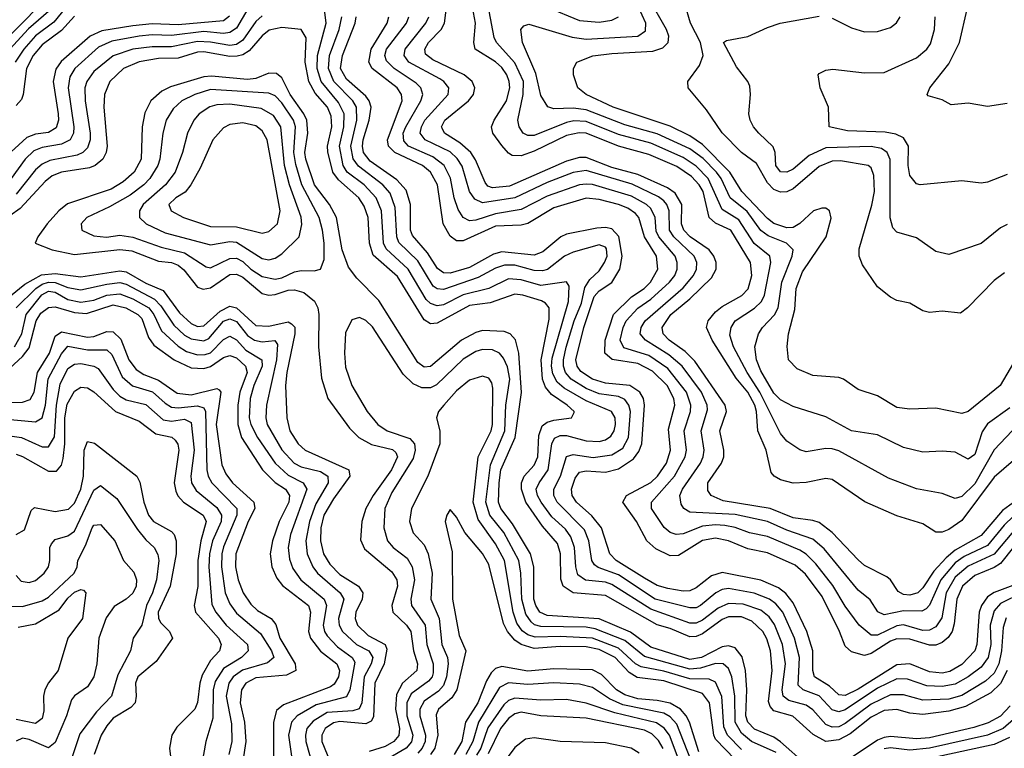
# Model space of a CAD drawing. Header units: inches. Extents: x 501365 to 657855, y 482276 to 547543.
# Tile 389 of 656: x 572941 to 575982, y 513529 to 515781. Entities that reach past the tile are written whole.
import ezdxf

# ---------------------------------------------------------------- set-up
doc = ezdxf.new("R2010")
doc.units = ezdxf.units.IN
doc.header["$MEASUREMENT"] = 0
doc.layers.add('A5571', color=7, linetype='Continuous')

msp = doc.modelspace()

# ---------------------------------------------------------------- linework, layer by layer
at = {"layer": 'A5571', "color": 5}
for points, elevation in [([(576024.7, 514530), (575950, 514451.9), (575890, 514346.7), (575850, 514306.9), (575830, 514300.8), (575790, 514316.1), (575710, 514331), (575624.4, 514364.4), (575470, 514448.5), (575450, 514455), (575430, 514455.8), (575370, 514445.2), (575350, 514451.3), (575310, 514478.4), (575290, 514502), (575226.9, 514630), (575187.9, 514690), (575145.6, 514770), (575134.3, 514805.7), (575137.9, 514830), (575150.5, 514850), (575210, 514889), (575232.1, 514910), (575241.3, 514930), (575260.4, 515030), (575257.7, 515050), (575209.2, 515089.2), (575162, 515162), (575110, 515194.4), (575067, 515290), (575030, 515328), (574990, 515355), (574890, 515398.9), (574790, 515425.5), (574690, 515466.2), (574652.2, 515467.8), (574630, 515463), (574530, 515423.2), (574510, 515422.7), (574495.7, 515430), (574483.7, 515450), (574479.7, 515470), (574496.2, 515550), (574496.3, 515590), (574470, 515647), (574413.6, 515710), (574405.7, 515725.7), (574375, 515890)], 2160), ([(575998.2, 514581.8), (575930, 514531.9), (575913, 514507), (575890, 514436.8), (575870, 514423), (575830, 514444.4), (575790, 514447.9), (575730, 514444.4), (575670, 514458.3), (575590, 514497.5), (575510, 514510.4), (575430, 514553.5), (575330, 514585.4), (575290, 514606.3), (575270, 514627), (575230, 514695.7), (575216.3, 514730), (575211.6, 514770), (575222.2, 514810), (575234.9, 514830), (575271.4, 514868.6), (575283.5, 514890), (575294.4, 514970), (575326.7, 515050), (575329.5, 515070), (575308.7, 515090), (575252.6, 515112.6), (575230, 515129.6), (575187.7, 515187.7), (575134.9, 515230), (575107, 515290), (575092.6, 515310), (575051.8, 515351.8), (575010, 515382), (574910, 515427.9), (574810, 515455.6), (574690, 515502.7), (574650, 515507), (574590, 515505), (574571.8, 515511.8), (574550, 515546.4), (574534.4, 515614.4), (574493.8, 515710), (574488.1, 515750), (574497.8, 515762.2), (574513.5, 515766.5), (574646.9, 515726.9), (574690, 515720.9), (574850, 515729.8), (574873.5, 515746.5), (574874.5, 515770), (574829.1, 515870)], 2140), ([(576010, 514720.7), (575968.9, 514650), (575870, 514570.5), (575850, 514564.1), (575770, 514580.6), (575690, 514576.8), (575650, 514582.4), (575590, 514618.3), (575530, 514638), (575485.1, 514670), (575470, 514675.2), (575390, 514680.8), (575341.5, 514701.5), (575315.5, 514730), (575311.1, 514771.1), (575314.7, 514810), (575335, 514885), (575338.6, 514950), (575358, 515002), (575431.3, 515110), (575447, 515167), (575441.3, 515190), (575430, 515198.1), (575418.2, 515198.2), (575391.9, 515190), (575350, 515150.6), (575330, 515139.1), (575310, 515137.4), (575270, 515151.2), (575250, 515166.2), (575171, 515250), (575133.9, 515310), (575050, 515394.7), (575010, 515422.1), (574950, 515452.1), (574773.2, 515510), (574690.6, 515550), (574664.2, 515570), (574651.5, 515610), (574650.7, 515630), (574661.5, 515650), (574711.3, 515668.7), (574770, 515676.6), (574896, 515684), (574926.5, 515693.5), (574943.5, 515710), (574945.1, 515730), (574938.1, 515750), (574881.5, 515850)], 2120), ([(573006.8, 515830), (572870, 515691.7)], 2220), ([(573030, 515806), (572967.7, 515752.3), (572910.9, 515690)], 2240), ([(573645.8, 515814.2), (573610, 515755), (573590, 515741.3), (573570, 515738.3), (573510, 515744.4), (573410, 515731.7), (573350, 515734), (573309.7, 515729.7), (573225.3, 515714.7), (573184.3, 515695.7), (573111.4, 515630), (573096, 515604), (573091, 515570), (573108.4, 515450), (573106.6, 515430), (573096.5, 515410), (573070, 515396.6), (573010, 515386.2), (572984.5, 515375.5), (572957.9, 515350), (572914.5, 515290)], 2340), ([(573082.6, 515817.4), (573046.4, 515773.6), (572990, 515730.6), (572953.4, 515690), (572927.3, 515650)], 2260), ([(576010, 514289.1), (575976.1, 514263.9), (575910, 514186.7), (575830, 514141), (575802.3, 514117.7), (575763.9, 514076.1), (575730, 514024.7), (575714.4, 514010), (575690, 514002.9), (575670, 514004), (575653.7, 514013.7), (575630, 514049.9), (575619.1, 514059.1), (575550, 514094.3), (575530, 514111.3), (575450, 514195.9), (575410, 514226.8), (575390, 514233.6), (575330, 514241.6), (575258, 514270), (575113.5, 514293.5), (575075.9, 514310), (575065.6, 514325.6), (575066.2, 514350), (575108.1, 514410), (575115.4, 514430), (575115.3, 514450), (575102.6, 514510), (575123.5, 514570), (575119.1, 514590), (575025.9, 514725.9), (574995.9, 514755.9), (574946.9, 514790), (574928.2, 514810), (574924.9, 514830), (574951.5, 514870), (575010, 514917.9), (575077, 514983), (575091.4, 515010), (575091.6, 515030), (575085, 515050), (575070.3, 515070), (575011.4, 515110), (574991.7, 515130), (574984.7, 515150), (574985.4, 515210), (574964.9, 515244.9), (574941.2, 515261.2), (574850, 515302.6), (574770, 515323.8), (574690, 515354.5), (574670, 515354.7), (574630, 515343.6), (574453.4, 515266.6), (574401.2, 515261.2), (574386.7, 515266.7), (574378, 515278), (574348.2, 515348.2), (574333.8, 515370), (574300.3, 515400.3), (574253.2, 515430), (574245.1, 515445.1), (574243.3, 515450), (574253.3, 515470), (574326.4, 515530), (574342.2, 515550), (574346.5, 515570), (574338.2, 515590), (574313.4, 515610), (574216.5, 515656.5), (574194.6, 515674.6), (574191.6, 515690), (574203.8, 515710), (574242.1, 515750), (574253, 515770), (574257.6, 515810)], 2220), ([(576010, 514418.1), (575950, 514367.4), (575850, 514232.9), (575810, 514205.7), (575790, 514197.5), (575770, 514196.8), (575730, 514222.5), (575650, 514247.8), (575551, 514291), (575450, 514359.9), (575430, 514363.4), (575370, 514350.7), (575330, 514348.6), (575290, 514359.3), (575270.6, 514370), (575261.9, 514381.9), (575246, 514450), (575220.6, 514510), (575216.4, 514570), (575210.7, 514590), (575190, 514630), (575153.5, 514673.5), (575079.8, 514790), (575061.9, 514830), (575066.5, 514850), (575090, 514878.5), (575110, 514894.7), (575171.3, 514928.7), (575190.9, 514949.1), (575201.8, 514990), (575197.4, 515030), (575136.8, 515130), (575090, 515151.8), (575070, 515169.9), (575051.1, 515250), (575039.6, 515270), (575015.8, 515295.8), (574970, 515327.2), (574884.2, 515364.2), (574790, 515389.8), (574690, 515430), (574668.8, 515431.2), (574630, 515422.9), (574530, 515374.8), (574490, 515360.2), (574461.5, 515361.5), (574450, 515367.9), (574430, 515392.2), (574402.1, 515430), (574397.8, 515450), (574405.7, 515470), (574444.2, 515530), (574454.4, 515570), (574452.4, 515590), (574445.4, 515610), (574430, 515632.9), (574410, 515650.7), (574347.5, 515690), (574343, 515710), (574348.4, 515770), (574339.2, 515819.2)], 2180), ([(574570, 515819.7), (574670, 515778.7), (574730, 515773), (574770, 515779.7), (574790.4, 515790)], 2160), ([(575981.6, 514998.4), (575950, 514974.8), (575867.6, 514890), (575846, 514874), (575790, 514880.3), (575750, 514875.8), (575730, 514880.8), (575690, 514905.1), (575650, 514913.5), (575630, 514923.5), (575590, 514955.4), (575543.3, 515023.3), (575532.8, 515050), (575533, 515073), (575572.7, 515207.3), (575581, 515250), (575579.1, 515299.1), (575570, 515322.7), (575561.5, 515330), (575475.8, 515344.2), (575450, 515344), (575410, 515327.1), (575330, 515258.1), (575310, 515248.5), (575290, 515247.4), (575270, 515255.8), (575250, 515276.3), (575216.3, 515336.3), (575169.9, 515370), (575110, 515431), (575061.9, 515501.9), (575004.8, 515570), (575004.1, 515590), (575040.6, 515639.4), (575051.4, 515670), (575042.9, 515710), (575012.8, 515770), (574995.1, 515830)], 2080), ([(575990, 515522), (575930, 515512.2), (575870, 515522.6), (575817.4, 515517.4), (575790, 515533.3), (575745.9, 515545.9), (575743.6, 515550), (575751.3, 515570), (575810, 515644.7), (575843.6, 515710), (575866.4, 515813.6)], 2020), ([(573588.5, 515791.5), (573570, 515777.5), (573430, 515764.4), (573350, 515767.6), (573290, 515762.1), (573194.1, 515745.9), (573158.2, 515730), (573068.6, 515651.4), (573052.3, 515627.7), (573043.8, 515590), (573060, 515490), (573061.1, 515470), (573053.7, 515446.3), (573030, 515432.5), (572990, 515426.6), (572963.4, 515416.6), (572890, 515349.9)], 2320), ([(573690, 515792.7), (573670, 515775.4), (573630, 515717.3), (573610, 515704.4), (573590, 515700.9), (573530, 515711.7), (573490, 515713.3), (573410, 515696.8), (573350, 515696.9), (573290, 515689.5), (573230, 515669.4), (573170, 515620.3), (573148.5, 515590), (573142.2, 515570), (573143.6, 515530), (573158.6, 515430), (573158.3, 515410), (573150, 515384.3), (573136.4, 515370), (573118.3, 515361.7), (573034, 515346), (573010, 515334.7), (572990, 515316.6), (572930, 515241.1)], 2360), ([(573110, 515791.8), (573070, 515747.2), (573010, 515703.3), (572982.4, 515670), (572962.3, 515630), (572951.9, 515550), (572946, 515534), (572930, 515515.4)], 2280), ([(575987.3, 513932.7), (575977.6, 513902.4), (575972.5, 513830), (575964.3, 513790), (575950, 513761.8), (575923.6, 513736.4), (575850, 513692.1), (575810, 513681.3), (575730, 513677.5), (575670, 513694.7), (575630, 513694.2), (575570, 513665.4), (575490, 513605.9), (575470, 513596), (575450, 513594.6), (575430, 513602.3), (575390, 513647.7), (575370, 513662.3), (575316.6, 513676.6), (575298.7, 513690), (575295.8, 513710), (575305.9, 513790), (575296.3, 513850), (575272.1, 513912.1), (575255.1, 513935.1), (575230, 513956.1), (575175.1, 513975.1), (575130, 513977.1), (575097.7, 513962.3), (575050, 513925), (575030, 513915.7), (575010, 513915.8), (574890, 513959.1), (574770, 514035.1), (574750, 514042.1), (574688.3, 514048.3), (574665, 514065), (574658.4, 514090), (574654.4, 514150), (574643.1, 514183.1), (574626, 514206), (574584.7, 514244.7), (574550.9, 514290), (574539.5, 514310), (574536.3, 514330), (574544.6, 514350), (574572.9, 514390), (574584.7, 514470), (574592.8, 514487.2), (574610, 514495.5), (574630, 514495.4), (574690, 514478.9), (574730, 514477.2), (574750, 514482.8), (574766.3, 514493.7), (574777, 514510), (574781.3, 514530), (574779.8, 514550), (574768.9, 514570), (574690, 514603.1), (574622.5, 514642.5), (574601, 514661), (574586.9, 514686.9), (574583, 514710), (574585, 514735), (574636, 514910), (574637.4, 514957.4), (574630, 514971.1), (574550, 514959.1), (574490, 514976.8), (574450, 514979.8), (574390, 514949.7), (574310, 514930.2), (574250, 514899.3), (574230, 514897), (574210, 514903.9), (574196.6, 514916.6), (574140.5, 515010), (574072.5, 515072.5), (574064.7, 515090), (574058.7, 515190), (574041.4, 515230), (574004.2, 515270), (573951.9, 515310), (573939.6, 515330), (573928.1, 515390), (573941.7, 515450), (573942.5, 515490), (573925.1, 515525.1), (573871.5, 515590), (573859.3, 515630), (573860.1, 515670), (573887.4, 515770), (573883.6, 515803.6)], 2360), ([(576037, 514010), (575970, 513976.9), (575950, 513953.9), (575937.6, 513910), (575939.4, 513850), (575932.1, 513810), (575910, 513779.5), (575870.4, 513750), (575830, 513727.1), (575790, 513720.1), (575742.1, 513722.1), (575682.4, 513742.4), (575650, 513743.4), (575590, 513714.7), (575490, 513647.9), (575470, 513642), (575450, 513647.8), (575410, 513690.9), (575359.9, 513710), (575344.6, 513724.6), (575349, 513810), (575334.1, 513870), (575297.9, 513950), (575275.9, 513975.9), (575256.4, 513990), (575208.9, 514008.9), (575130, 514022.7), (575110, 514019.7), (575090.6, 514009.4), (575043.8, 513970), (575030, 513963.6), (575010, 513963.4), (574903.7, 513990), (574790, 514064.9), (574727.7, 514087.7), (574716.5, 514096.5), (574708, 514110), (574698.9, 514170), (574684.6, 514204.6), (574601.1, 514290), (574590.8, 514310), (574590.5, 514330), (574611.1, 514370), (574630, 514430.5), (574650, 514437.6), (574711.8, 514428.2), (574770, 514435.9), (574803.1, 514456.9), (574821, 514490), (574826.9, 514570), (574822.1, 514590), (574810, 514607.1), (574790, 514616.2), (574730, 514624.4), (574690, 514641.5), (574644.1, 514670), (574626.8, 514690), (574620.1, 514710), (574620, 514730), (574628.7, 514768.7), (574653.5, 514850), (574675.6, 514904.4), (574686.6, 514953.4), (574702, 514978), (574730, 515004.9), (574746.7, 515030), (574754.8, 515050), (574752.7, 515072.7), (574750, 515077.8), (574730, 515085.1), (574650, 515062.1), (574623.1, 515050), (574570.9, 515009.1), (574555.2, 515004.8), (574530, 515006.2), (574470, 515022.2), (574438.1, 515021.9), (574410, 515012.6), (574356.4, 514983.6), (574250, 514946.8), (574230, 514948.6), (574217.5, 514957.5), (574170, 515035.6), (574112, 515092), (574105.3, 515110), (574100.7, 515200.7), (574084.6, 515244.6), (574062.6, 515270), (573987.7, 515327.7), (573970.9, 515350.9), (573963.6, 515390), (573982.1, 515470), (573981, 515510), (573969.7, 515530), (573911.2, 515590), (573894.6, 515630), (573898, 515670), (573927.8, 515750), (573935.7, 515790)], 2340), ([(576007.6, 514032.4), (575949.8, 514010.2), (575930, 513996.9), (575910.8, 513970), (575904.2, 513950), (575896.9, 513850), (575890.3, 513830), (575850, 513788.1), (575813.4, 513766.6), (575790, 513760.9), (575750, 513765), (575690, 513790.2), (575650, 513787.6), (575530, 513712.2), (575490, 513692), (575470, 513694.3), (575441.2, 513721.2), (575394.9, 513750), (575390, 513770), (575390, 513830), (575371.6, 513890), (575330, 513978.5), (575307.3, 514007.3), (575284.6, 514024.6), (575230, 514048.8), (575110, 514072.5), (575077.3, 514062.6), (575030, 514024.7), (575010, 514016.2), (574990, 514015.1), (574942.7, 514022.7), (574910, 514032.5), (574870, 514054.8), (574782.4, 514110), (574763.3, 514130), (574737.1, 514210), (574707.8, 514247.8), (574660.3, 514290), (574646.7, 514310), (574645.1, 514330), (574656.5, 514363.5), (574670, 514382.2), (574690, 514386.4), (574750, 514382.3), (574790, 514392.4), (574836.2, 514423.8), (574853.2, 514446.8), (574862.4, 514470), (574870, 514590), (574867.4, 514610), (574856.1, 514630), (574825, 514650), (574750, 514657.6), (574710, 514670.2), (574673.6, 514693.6), (574662.1, 514710), (574658.8, 514730), (574682.6, 514830), (574714.9, 514925.1), (574730, 514943.1), (574770, 514968.6), (574794.6, 515010), (574801.2, 515050), (574791, 515111), (574770, 515134.3), (574750, 515138.4), (574723.4, 515136.6), (574630, 515117.5), (574612.1, 515110), (574556.3, 515063.7), (574530, 515053), (574430, 515063.8), (574404.2, 515055.8), (574330, 515015.1), (574270, 514997.7), (574250, 514998.1), (574231.4, 515011.4), (574200.1, 515060.1), (574153.5, 515113.5), (574148.2, 515130), (574147.5, 515210), (574133.9, 515253.9), (574105.4, 515285.4), (574023.1, 515343.1), (574002.6, 515370), (573999.1, 515390), (574001.6, 515410), (574020.6, 515470), (574026, 515510), (574020.2, 515530), (574010, 515544.1), (573950, 515596.6), (573932, 515630), (573937.5, 515670), (573977.1, 515770), (573979.7, 515790)], 2320), ([(576010, 514150.7), (575970, 514100.7), (575950, 514087.7), (575890, 514063.7), (575852.5, 514030), (575834.9, 513990), (575826.6, 513913.4), (575820, 513890), (575808.6, 513871.4), (575790, 513856.3), (575770, 513848.4), (575750, 513848.2), (575690, 513866.4), (575650, 513867.6), (575630, 513860), (575570, 513821.8), (575550, 513815.7), (575510, 513827.2), (575490, 513845), (575472.7, 513890), (575418.6, 513998.6), (575367.4, 514067.4), (575335.6, 514095.6), (575250, 514133.4), (575190, 514145.8), (575130, 514170.7), (575090, 514178.8), (575050, 514171.6), (574975.3, 514124.7), (574950, 514124), (574905.6, 514145.6), (574877.8, 514170), (574845.8, 514230), (574803.4, 514290), (574815.3, 514310), (574890, 514350.3), (574910.2, 514370), (574938.6, 514410), (574950.9, 514450), (574944.9, 514515.1), (574963.6, 514590), (574961.1, 514610), (574940.5, 514650), (574894.6, 514694.6), (574850, 514718), (574770.5, 514730.5), (574748.2, 514750), (574748.9, 514790), (574775.1, 514870), (574830, 514924.6), (574869.6, 514950.4), (574889.4, 514970), (574911.1, 515010), (574907.8, 515050), (574870.6, 515110), (574852.6, 515170), (574842.2, 515182.2), (574818.7, 515198.7), (574790, 515210), (574730, 515225.2), (574690, 515228.8), (574590, 515199), (574510, 515151), (574490, 515145.9), (574410, 515142.3), (574310, 515097.4), (574290, 515097.5), (574270, 515111.6), (574249.1, 515150), (574231.3, 515270), (574210, 515309.5), (574184.7, 515330), (574099.6, 515370), (574080.1, 515390), (574077, 515410), (574121.7, 515530), (574119.8, 515550), (574107, 515570), (574029.9, 515630), (574018.8, 515650), (574026.4, 515690), (574075.8, 515770), (574081.3, 515790)], 2280), ([(576010, 514200.3), (575950, 514128.9), (575870, 514092.2), (575830, 514057.6), (575802, 514010), (575788.1, 513931.9), (575770, 513904.1), (575750, 513893.8), (575730, 513893.3), (575670, 513911), (575650, 513907.9), (575590, 513878.8), (575570, 513878.5), (575533.7, 513910), (575490, 513968.4), (575452.3, 514032.3), (575399.5, 514099.5), (575370, 514129.3), (575350, 514141.9), (575250, 514183.4), (575194.8, 514194.8), (575150, 514211.9), (575118.2, 514218.2), (575090, 514220.2), (575050, 514215.8), (574990, 514192.4), (574968.3, 514190), (574950, 514196), (574931.4, 514211.4), (574892.1, 514270), (574891.8, 514290), (574963, 514370), (574996.1, 514430), (575000.1, 514450), (574992.8, 514510), (575012.8, 514570), (575013.7, 514590), (574999.6, 514630), (574942.5, 514702.4), (574883.5, 514743.5), (574806.8, 514766.8), (574795.5, 514790), (574804.1, 514830), (574813.8, 514850), (574850, 514888.9), (574890, 514917), (574948, 514970), (574963.8, 514990), (574971.1, 515010), (574971.5, 515030), (574965.2, 515050), (574914.6, 515110), (574906.8, 515126.8), (574903, 515170), (574890, 515197.5), (574876.4, 515210), (574830, 515235.9), (574710, 515271), (574690, 515272.9), (574669.5, 515270.5), (574570, 515235.4), (574490, 515194.3), (574410, 515180.4), (574350, 515161.1), (574330, 515159.1), (574310, 515169.4), (574294.6, 515194.6), (574282.3, 515230), (574271.2, 515291.2), (574252, 515330), (574216.9, 515356.9), (574141.7, 515390), (574126.7, 515406.7), (574125.6, 515430), (574133.7, 515450), (574179.3, 515530), (574185.5, 515550), (574180.1, 515570), (574165.1, 515585.1), (574097.2, 515630), (574073.4, 515653.4), (574068.1, 515670), (574074, 515690), (574135.5, 515770), (574142.6, 515790)], 2260), ([(576010, 514246.3), (575981.4, 514218.6), (575930, 514155.7), (575857.8, 514122.2), (575830, 514102.5), (575785.4, 514050), (575750, 513971.9), (575739.7, 513960.3), (575727.3, 513952.7), (575670, 513953.5), (575610, 513941.5), (575590.7, 513950.7), (575567.6, 513987.6), (575530, 514018.3), (575425.4, 514145.4), (575390, 514175.7), (575310, 514203.5), (575250, 514230.4), (575150, 514251.4), (575010, 514259.1), (574991.9, 514270), (574983.2, 514283.2), (574979.7, 514310), (574987.3, 514330), (575042.9, 514410), (575051.8, 514430), (575054.6, 514450), (575045.1, 514510), (575064.9, 514575.1), (575063.9, 514590), (575046.2, 514630), (574986.7, 514710), (574945.6, 514745.6), (574873, 514790), (574856.5, 514810), (574860.1, 514830), (574872.5, 514850), (574990, 514952.4), (575021.7, 514990), (575030.8, 515010), (575031.7, 515030), (575023.5, 515050), (574960.8, 515110), (574947.3, 515130), (574946.1, 515190), (574939.6, 515210), (574930, 515221.3), (574913.6, 515233.6), (574832.4, 515272.4), (574690, 515314.6), (574650, 515308.4), (574570, 515277.2), (574470, 515230.4), (574370, 515215.1), (574346, 515226), (574330, 515249.9), (574307.7, 515327.8), (574292.2, 515352.2), (574270, 515372.6), (574193, 515410), (574177.9, 515430), (574181.3, 515450), (574192.3, 515470), (574263.7, 515550), (574265.9, 515570), (574250.9, 515590), (574238.3, 515598.3), (574142.2, 515650), (574128.3, 515670), (574131.8, 515690), (574195.2, 515770), (574203.9, 515790)], 2240), ([(575990, 515147.6), (575970, 515137.5), (575910, 515089.1), (575810, 515055.6), (575770, 515064.2), (575710, 515106.6), (575650, 515124.6), (575637.6, 515137.6), (575628.7, 515168.7), (575628.9, 515348.9), (575619.9, 515370), (575602.4, 515382.4), (575570, 515389.2), (575430, 515384.5), (575378.9, 515361.1), (575330, 515319.1), (575310, 515309.3), (575290, 515310.9), (575276.1, 515330), (575273.9, 515370), (575268.2, 515388.2), (575223.7, 515430), (575206.6, 515450), (575196.8, 515470), (575192.4, 515490), (575197.7, 515550), (575195.3, 515575.3), (575189.8, 515590), (575154.7, 515634.7), (575114, 515710), (575123.6, 515716.4), (575190, 515728.4), (575250, 515757.1), (575289.5, 515770), (575410, 515792)], 2060), ([(575990, 515302), (575930, 515278.2), (575910, 515275.1), (575850, 515282.7), (575721.2, 515270), (575710, 515273.1), (575690, 515298.9), (575684.2, 515330), (575685.6, 515390), (575670, 515415.4), (575647, 515427), (575613.3, 515433.3), (575496.9, 515436.9), (575440.5, 515450), (575438.3, 515510), (575412.6, 515570), (575406.6, 515610), (575410, 515614.4), (575430, 515624.9), (575451.6, 515628.4), (575550, 515616.4), (575610, 515617.8), (575710, 515663.4), (575742.5, 515690), (575753.8, 515706.2), (575766.4, 515750), (575767.5, 515790)], 2040), ([(575450, 515786), (575510, 515755.3), (575550, 515743.5), (575590, 515744.8), (575630, 515756.9), (575648.6, 515771.4), (575660.2, 515790)], 2060), ([(575990.5, 513769.5), (575970, 513729.4), (575939.9, 513700.1), (575861.8, 513658.2), (575810, 513644), (575730, 513633.2), (575690, 513637.4), (575650, 513649.4), (575610, 513645.9), (575570, 513625.2), (575505.7, 513574.3), (575470, 513555.8), (575430.6, 513550.6), (575391.5, 513571.5), (575328.9, 513628.9), (575270, 513645.4), (575258, 513658), (575253.5, 513673.5), (575265, 513770), (575259.1, 513830), (575247.8, 513867.8), (575235.7, 513890), (575202.2, 513922.2), (575170, 513935.6), (575130, 513935.9), (575110, 513927.6), (575050, 513883.4), (575030, 513874.8), (575010, 513873.8), (574950, 513899.1), (574910, 513910.4), (574750, 514001.1), (574650, 514009.8), (574619.4, 514030), (574612.3, 514052.3), (574611.5, 514130), (574601.9, 514161.9), (574555.4, 514215.4), (574503.5, 514290), (574490.4, 514330), (574490.7, 514350), (574498.3, 514370), (574530, 514403.8), (574541.4, 514430), (574544.4, 514495.6), (574554.8, 514525.2), (574570, 514536.9), (574590, 514543.3), (574645.1, 514550), (574653.3, 514566.7), (574653.1, 514570), (574631.4, 514590), (574582.8, 514622.8), (574565, 514645), (574555.2, 514670), (574551, 514730), (574575.8, 514855.8), (574575.6, 514890), (574564.8, 514904.8), (574552.4, 514912.4), (574494.8, 514930), (574470, 514932.6), (574393.9, 514906.1), (574330, 514897.2), (574230, 514842.5), (574210, 514840.7), (574190, 514853.5), (574107.6, 514987.6), (574033, 515053), (574021.1, 515090), (574017.4, 515170), (574004.8, 515204.8), (573987.9, 515230), (573925.5, 515285.5), (573908.3, 515310), (573892.3, 515372.3), (573891.8, 515390), (573904.8, 515450), (573902.8, 515482.8), (573891.1, 515510), (573853.5, 515553.5), (573833.7, 515590), (573822.5, 515650), (573825.2, 515725.2), (573810.2, 515750.2), (573750, 515756.7), (573711.7, 515748.3), (573690, 515731.2), (573650, 515684.3), (573630, 515672.2), (573612.2, 515667.8), (573590, 515666.9), (573510, 515681.8), (573490, 515680), (573430, 515662), (573370, 515660.4), (573309.5, 515650.5), (573261.8, 515630), (573219.7, 515590), (573202.4, 515550), (573200.6, 515510), (573211.1, 515390), (573207.7, 515370), (573197.9, 515350), (573173.6, 515330), (573156.6, 515323.4), (573070, 515310), (573041.6, 515298.4), (573019.2, 515280.8), (572942.8, 515197.2), (572910, 515174.5)], 2380), ([(575370, 513479.5), (575290, 513549.3), (575270, 513563.1), (575210, 513588.8), (575190, 513609.9), (575183.7, 513630), (575186.7, 513710), (575181.8, 513770), (575171.6, 513811.6), (575150, 513839.9), (575130, 513845.9), (575110, 513842.8), (575046.7, 513810), (575010, 513803.1), (574890, 513841.3), (574827.6, 513887.6), (574730, 513929.6), (574570, 513939.9), (574547.2, 513950), (574534.6, 513970), (574528.8, 513990), (574528.3, 514090), (574518.6, 514130), (574462.6, 514222.6), (574426.4, 514270), (574419.7, 514290), (574421.1, 514350), (574427.1, 514390), (574470.9, 514490), (574490.9, 514629.1), (574482.3, 514750), (574471.8, 514791.8), (574455.2, 514810), (574437.2, 514817.2), (574370, 514820.2), (574350, 514814.6), (574305.3, 514790), (574210, 514708.8), (574190, 514707.1), (574170, 514721.3), (574050, 514912.8), (573982.2, 514982.2), (573956.5, 515016.5), (573936.3, 515070), (573919, 515170), (573898.1, 515210), (573851, 515270), (573824.4, 515350), (573821, 515370), (573830.5, 515430), (573827.9, 515470), (573818.7, 515490), (573776.5, 515550), (573750, 515600.9), (573734.1, 515614.1), (573710, 515615.4), (573670, 515599.1), (573644.6, 515595.5), (573533.6, 515606.4), (573510, 515604.3), (573406.3, 515573.6), (573379.7, 515560.3), (573346.2, 515530), (573327.4, 515492.6), (573318.8, 515450), (573316.5, 515350), (573294.3, 515310), (573260.2, 515279.8), (573222.9, 515257.1), (573088.7, 515211.3), (573061.5, 515190), (573025.4, 515150), (572997.3, 515110), (572988.9, 515090), (573041.2, 515070), (573110, 515055), (573250, 515071), (573286.9, 515066.9), (573370, 515034.5), (573410, 515030.4), (573430, 515022.4), (573447.3, 515007.3), (573490, 514954.2), (573507.9, 514947.9), (573530, 514952.1), (573590, 514993.5), (573610, 514994.8), (573630, 514985), (573690, 514934.8), (573710, 514929.8), (573730, 514932), (573770, 514944.9), (573790, 514946.4), (573817.9, 514937.9), (573851.2, 514911.2), (573861.4, 514890), (573864.5, 514870), (573863.5, 514770), (573872.7, 514672.7), (573892.4, 514610), (573958.9, 514518.9), (573988.2, 514490), (574027.7, 514467.7), (574092.4, 514452.4), (574102.8, 514442.8), (574107.7, 514430), (574089.6, 514390), (574032.3, 514310), (574009.8, 514270), (573997.7, 514230), (573993.8, 514173.8), (574005.7, 514145.7), (574090, 514074.1), (574105.8, 514050), (574108, 514030), (574089.8, 513970), (574092.8, 513950), (574135.2, 513910), (574148.9, 513890), (574157, 513830), (574169, 513790), (574167, 513770), (574123, 513730), (574104.6, 513695.4), (574101.3, 513650), (574113.8, 513590), (574111.5, 513568.5), (574096.4, 513550), (574070, 513534.3), (574020.4, 513519.6)], 2420), ([(572912.5, 514927.5), (572956.9, 514963.1), (573007.9, 514992.1), (573050, 514996.9), (573130, 514985.9), (573250, 515004.3), (573270, 515001.9), (573330, 514966.4), (573383.9, 514943.9), (573434.8, 514874.8), (573470, 514842.1), (573490, 514833), (573510, 514834.3), (573560.4, 514879.6), (573590, 514895.6), (573610, 514890.5), (573670, 514836), (573710, 514833.7), (573770, 514846.6), (573780.7, 514840.7), (573790.2, 514830.2), (573790.6, 514810), (573765.6, 514690), (573762.1, 514650), (573766.2, 514550), (573775.4, 514510), (573800.7, 514470), (573822.6, 514450), (573956.9, 514390), (573960.7, 514370), (573910, 514300.6), (573880.2, 514250), (573871.1, 514210), (573870, 514170), (573879.4, 514130), (573898.7, 514098.7), (573930, 514066.2), (573986.7, 514030), (574000.2, 514010), (573998.1, 513990), (573978.7, 513950), (573976.4, 513930), (573983.8, 513910), (574017.3, 513877.3), (574069.2, 513850), (574075.1, 513835.1), (574066.5, 513790), (574037.3, 513730), (574033.7, 513626.3), (574026.8, 513613.2), (574010, 513604.8), (573930, 513612), (573910, 513608), (573883.8, 513590), (573874.3, 513570), (573874.4, 513550), (573907.4, 513470)], 2380), ([(572929.8, 514890.2), (572990.4, 514950), (573010, 514963.6), (573030, 514969.8), (573050, 514969.1), (573090, 514953.7), (573130, 514945.8), (573210, 514963.9), (573250, 514968.4), (573270, 514964), (573357.3, 514917.3), (573376.9, 514896.9), (573417.3, 514837.3), (573450, 514806.3), (573470, 514794.8), (573510, 514788.3), (573524.7, 514795.3), (573570, 514848.8), (573590, 514856.8), (573610, 514847.9), (573644.7, 514804.7), (573665.9, 514790), (573690, 514785.6), (573729.2, 514789.2), (573737.1, 514777.1), (573733.8, 514730), (573703.2, 514590), (573700.8, 514550), (573705.5, 514530), (573750, 514452), (573788.7, 514410), (573810, 514398.8), (573870, 514384.6), (573892.4, 514370), (573893.9, 514350), (573855.1, 514284.9), (573835.8, 514230), (573824.6, 514170), (573828.6, 514130), (573845.7, 514090), (573860.2, 514070), (573930.4, 514010), (573942, 513990), (573925.9, 513930), (573927.3, 513910), (573938, 513890), (573981.5, 513850), (574019, 513830), (574031.2, 513810), (574026.1, 513790), (574005.2, 513750), (573998, 513670), (573988.9, 513651.1), (573970, 513644.7), (573890, 513639.7), (573846.7, 513613.3), (573827.8, 513590), (573823.1, 513570), (573824.9, 513550), (573846.9, 513470)], 2360), ([(572924.4, 514770), (572947.6, 514810), (572960.5, 514870), (573009.8, 514930.2), (573030, 514941.9), (573050, 514938.7), (573090, 514915.6), (573130, 514907.9), (573170, 514914.2), (573210.5, 514929.5), (573250, 514933.2), (573290, 514918.1), (573340, 514890), (573355.2, 514870), (573378.8, 514818.8), (573430, 514771.4), (573455.6, 514755.6), (573490, 514744.7), (573514.2, 514745.8), (573530, 514751.6), (573570, 514792.8), (573590, 514803.2), (573610, 514791.5), (573639.7, 514759.7), (573688.9, 514730), (573689.8, 514710), (573664.2, 514650), (573652.7, 514610), (573650, 514550), (573654.5, 514530), (573675.6, 514490), (573729.9, 514409.9), (573770, 514373.6), (573816.2, 514350), (573828.1, 514330), (573777.5, 514190), (573770.3, 514150), (573774, 514114), (573784.8, 514084.8), (573808.6, 514050), (573880.9, 513990), (573888.2, 513970), (573878, 513910), (573881.9, 513890), (573890, 513876.3), (573922.6, 513842.6), (573967.4, 513810), (573975.6, 513795.6), (573960.7, 513710), (573950, 513688.3), (573856.2, 513663.8), (573797.9, 513630), (573780.2, 513610), (573770.8, 513570), (573782.8, 513490)], 2340), ([(572910, 514703.9), (572950, 514740.2), (572970, 514766.6), (572991.6, 514850), (573006.6, 514873.4), (573030, 514891.2), (573050, 514893.1), (573110, 514875.8), (573147.5, 514872.5), (573230, 514899.7), (573268.7, 514890), (573306.1, 514870), (573317.7, 514857.7), (573338.9, 514798.9), (573355.4, 514775.4), (573417.9, 514730), (573470, 514704.8), (573510, 514703.3), (573530, 514708.8), (573570, 514736.8), (573590, 514743.4), (573610, 514735.4), (573638.1, 514710), (573643.5, 514690), (573620.8, 514630), (573614.1, 514590), (573614.5, 514530), (573626.3, 514490), (573690.4, 514390), (573730, 514350.1), (573761.4, 514330), (573773.7, 514310), (573772.1, 514290), (573741.7, 514230), (573721.6, 514170), (573714.2, 514130), (573719.2, 514090), (573734.8, 514054.8), (573752.7, 514032.7), (573833.3, 513970), (573839.4, 513950), (573833.1, 513890), (573839.4, 513870), (573869.6, 513829.6), (573919.9, 513790), (573928.1, 513770), (573925.6, 513750), (573912.3, 513727.7), (573901.2, 513718.8), (573756.1, 513663.9), (573734, 513646.1), (573724.7, 513610), (573724.3, 513470)], 2320), ([(575276.7, 513516.7), (575201.3, 513550), (575170, 513576.4), (575150.4, 513610), (575149.8, 513690), (575140.2, 513750), (575130, 513776.1), (575113.5, 513790), (575090, 513791.7), (575043.4, 513776.6), (575010, 513773.6), (574870, 513813), (574810, 513862.6), (574718.5, 513898.5), (574690, 513903.1), (574550, 513905.4), (574531.1, 513911.1), (574519.9, 513919.9), (574504.1, 513944.1), (574491.6, 513990), (574488.7, 514070), (574482.2, 514110), (574436.3, 514196.3), (574392.9, 514250), (574380.5, 514290), (574394.5, 514405.5), (574439, 514510), (574442.3, 514590), (574454.1, 514670), (574447.7, 514707.7), (574435.1, 514735.1), (574422.2, 514750), (574400.7, 514760.7), (574370, 514761.1), (574350, 514755.7), (574310, 514731.7), (574227.7, 514652.3), (574210, 514642.7), (574182.9, 514642.9), (574155.5, 514655.5), (574125.3, 514685.3), (574030, 514832), (574010, 514851.3), (573990, 514860.7), (573966.6, 514853.4), (573947.1, 514812.9), (573943.6, 514750), (573946.9, 514706.9), (573966.9, 514650), (574013.8, 514570), (574046.8, 514530), (574075.5, 514510), (574146.1, 514486.1), (574160.3, 514470), (574162.2, 514450), (574155.7, 514424.3), (574090, 514319.6), (574068.3, 514270), (574065.3, 514210), (574076.6, 514170), (574094.6, 514150), (574137, 514117), (574152.5, 514090), (574160.5, 514050), (574149.2, 513990), (574150.4, 513970), (574193.1, 513910), (574197.8, 513850), (574217.3, 513790), (574217.9, 513762.1), (574214.7, 513750), (574203.7, 513736.3), (574150, 513697.2), (574136.8, 513670), (574136.5, 513630), (574155.1, 513570), (574151.1, 513548.9), (574133.9, 513530), (574067.3, 513490)], 2440), ([(572870, 514598), (572950, 514599), (572972.9, 514607.1), (572985.6, 514630), (572996.2, 514690), (573033.1, 514750), (573050, 514802.3), (573070, 514816.2), (573150, 514800.1), (573170, 514802.2), (573210, 514816.8), (573230, 514816), (573253.7, 514793.7), (573278.4, 514730), (573300.3, 514700.3), (573324.1, 514684.1), (573370, 514666.9), (573426.8, 514626.8), (573470, 514621), (573550, 514641), (573557, 514637), (573561.7, 514630), (573547.8, 514530), (573565, 514405), (573577.8, 514377.8), (573598.3, 514350), (573664.1, 514290), (573666.8, 514270), (573646.5, 514230), (573608.9, 514130), (573607.7, 514090), (573615.8, 514050), (573631, 514010), (573654.7, 513974.7), (573675.5, 513955.5), (573717, 513930), (573732, 513912), (573744.1, 513870), (573791.5, 513790), (573793.2, 513770), (573765.3, 513754.7), (573670, 513747), (573639.2, 513730), (573625.4, 513710), (573621.8, 513670), (573635, 513610), (573639.2, 513550), (573630.4, 513489.6)], 2280), ([(572890, 514547.2), (572990, 514537.7), (573009.9, 514550.1), (573021.1, 514590), (573028.7, 514671.3), (573070, 514747.8), (573090, 514772), (573150, 514760.7), (573210, 514760.7), (573225.9, 514745.9), (573257.4, 514677.4), (573289.3, 514649.3), (573351.1, 514631.1), (573390, 514595.7), (573410, 514583.7), (573430, 514581.5), (573490, 514587.7), (573510, 514581.3), (573514.8, 514570), (573518.7, 514390), (573523.3, 514370), (573534.7, 514350), (573611.9, 514270), (573611.8, 514250), (573570, 514151.6), (573564.8, 514130), (573564, 514090), (573575.7, 514010), (573590, 513975.5), (573610, 513947.3), (573684.4, 513884.4), (573718.4, 513830), (573725.6, 513810), (573706.3, 513793.7), (573629.2, 513770.8), (573600.6, 513750), (573586.4, 513730), (573578.6, 513690), (573594.7, 513605.3), (573595.9, 513550), (573586.8, 513510)], 2260), ([(572910, 514495.3), (572946.9, 514490), (573010, 514460.4), (573030, 514461), (573048.3, 514491.7), (573054.3, 514590), (573065.5, 514654.5), (573090, 514702.4), (573110, 514715.8), (573130, 514718.7), (573170, 514710.6), (573183.2, 514703.2), (573230, 514637.9), (573250, 514617.6), (573270, 514605.7), (573330, 514591.3), (573383.9, 514543.9), (573410, 514540.1), (573450, 514545.8), (573470, 514536.4), (573479.3, 514450), (573469.6, 514370), (573471.8, 514350), (573486.1, 514326.1), (573550, 514273.1), (573564.1, 514250), (573563.2, 514230), (573536.3, 514170), (573526.6, 514130), (573525, 514090), (573533.9, 513973.9), (573546.7, 513950), (573578.1, 513910), (573644.5, 513850), (573646.7, 513830), (573625.6, 513810), (573570, 513776.1), (573544.3, 513735.7), (573538.6, 513710), (573537.4, 513622.6), (573516.1, 513550), (573500.9, 513470)], 2240), ([(575170, 513525.4), (575127, 513570), (575115.8, 513595.8), (575109.4, 513689.4), (575090, 513733.6), (575070, 513742.9), (575010, 513744.1), (574930, 513767.6), (574860.5, 513780.5), (574842.8, 513790), (574790, 513838.9), (574710, 513869.5), (574610, 513874.9), (574532.7, 513872.7), (574510, 513880.1), (574492.3, 513892.3), (574476.1, 513916.1), (574464.8, 513950), (574438.1, 514110), (574410, 514161.3), (574356.5, 514236.5), (574341.6, 514290), (574356.4, 514430), (574396.8, 514510), (574401.4, 514530), (574402.4, 514642.4), (574398.9, 514658.9), (574390, 514672.8), (574370, 514679.2), (574330, 514667.2), (574290, 514634), (574250.6, 514590), (574233.9, 514570), (574228.2, 514550), (574238.5, 514510), (574238.2, 514470), (574201.6, 514370), (574150.5, 514270), (574144.3, 514230), (574155.5, 514195.5), (574190, 514158.1), (574202.4, 514130), (574214.8, 514070), (574210.1, 513990), (574235.8, 513930), (574244.2, 513850), (574262.3, 513810), (574264.6, 513790), (574259.4, 513750), (574250, 513723.4), (574234.5, 513705.5), (574190, 513674.6), (574177, 513650), (574177, 513630), (574193.9, 513570), (574192.7, 513550), (574184, 513530), (574170, 513513.7)], 2460), ([(572930, 514437.9), (572950, 514431.3), (573030, 514385.1), (573054.1, 514385.9), (573070, 514403.7), (573074.8, 514425.2), (573080.5, 514470), (573080.5, 514550), (573087.1, 514592.9), (573110, 514633), (573130, 514644.9), (573150, 514642.8), (573170, 514630.5), (573236.9, 514570), (573310, 514540.4), (573360.9, 514500.9), (573410.7, 514490.7), (573421.5, 514481.5), (573429, 514469), (573432.1, 514450), (573418.3, 514350), (573423.3, 514323.3), (573429.5, 514309.5), (573447.2, 514290), (573507.9, 514250), (573516.7, 514230), (573499.9, 514170), (573490.7, 514110), (573490.6, 514029.4), (573479.9, 513970), (573483.7, 513950), (573554.6, 513870), (573563.2, 513850), (573557.5, 513830), (573530, 513800.6), (573504.8, 513755.2), (573497.1, 513730), (573489.5, 513670.5), (573481.5, 513650), (573425.9, 513594.1), (573411, 513570), (573403.1, 513530), (573410.8, 513470)], 2220), ([(572929.9, 514190.1), (572955.3, 514204.7), (572976.4, 514263.6), (572986.3, 514273.7), (573050, 514260.6), (573091.6, 514268.4), (573110, 514286.4), (573129.7, 514330.3), (573138.1, 514370), (573140, 514450), (573150, 514477.5), (573172.2, 514472.2), (573303, 514370), (573312.1, 514352.1), (573324.5, 514290), (573338.7, 514250), (573354.4, 514230), (573410, 514199), (573417.8, 514190), (573424, 514170), (573424.3, 514130), (573405.1, 514030), (573368.6, 513950), (573369.6, 513930), (573376.5, 513916.5), (573403.7, 513890), (573413.3, 513870), (573362.5, 513797.5), (573305.8, 513750), (573298.7, 513730), (573301, 513690), (573297.5, 513670), (573284.6, 513655.4), (573230, 513622.1), (573210, 513598.5), (573192.8, 513570), (573171.2, 513510)], 2180), ([(572930, 514063.2), (572945.8, 514045.8), (572970, 514041.4), (572990, 514047.5), (573016.2, 514070), (573029.4, 514090), (573034.4, 514110), (573034.4, 514150), (573039, 514161), (573050, 514174), (573090, 514186.2), (573110, 514200.7), (573170, 514326.8), (573190, 514341), (573241.2, 514301.2), (573304.9, 514204.9), (573330, 514173.1), (573355.9, 514150), (573367.6, 514127.6), (573370.4, 514110), (573363.3, 514050), (573351.2, 514010), (573332.2, 513970), (573318.1, 513910), (573291.4, 513870), (573283.1, 513830), (573244.1, 513755.9), (573224, 513690), (573178.6, 513641.4), (573126.3, 513573.7), (573099.2, 513490)], 2160), ([(575150, 513494.3), (575090, 513557.4), (575084.5, 513570), (575071.5, 513670), (575050, 513698.1), (574930, 513737.2), (574847.8, 513747.8), (574823, 513763), (574779.6, 513810), (574730, 513834.9), (574690, 513842.6), (574610, 513843.6), (574530, 513837.7), (574490, 513849.7), (574470, 513863.7), (574447.4, 513890), (574435.1, 513915.1), (574390, 514096.8), (574370, 514131), (574315.7, 514195.7), (574290, 514243.5), (574270, 514267), (574259.5, 514250), (574254.9, 514230), (574276.6, 514136.6), (574277, 513990), (574297.9, 513877.9), (574318.8, 513830), (574290.6, 513709.4), (574275.2, 513684.8), (574234.6, 513650), (574227, 513633), (574232.4, 513570), (574223.1, 513530), (574210, 513509.7)], 2480), ([(572910, 513968), (572950, 513967.2), (573010, 513984.5), (573030, 513996.6), (573108.8, 514070), (573117.9, 514090), (573120.6, 514110), (573144.5, 514155.5), (573164.5, 514210), (573170, 514218.9), (573190, 514221.3), (573235.1, 514170), (573261.6, 514110), (573293.7, 514073.7), (573301.4, 514050), (573300.3, 514030), (573290, 514008.1), (573270, 513989.9), (573233.1, 513966.9), (573208, 513932), (573185.1, 513870), (573178.9, 513790), (573170.1, 513750), (573150, 513719.2), (573110, 513691.1), (573101, 513679), (573085.7, 513630), (573050, 513546.9), (573030, 513530.3), (572970, 513556.9), (572950, 513560.3), (572930, 513551.3)], 2140), ([(572936.7, 513903.3), (572990, 513913.9), (573063.2, 513956.8), (573090, 513992.9), (573110, 514011.7), (573130, 514019.5), (573138.2, 514018.2), (573144.7, 514010), (573134.7, 513930), (573090.1, 513870), (573060.1, 513770), (573030, 513731.9), (573018.9, 513710), (573014.1, 513690), (573015.4, 513644.6), (573010, 513620.9), (572990, 513606.2), (572930, 513618.5)], 2120), ([(575037.9, 513517.9), (575009.5, 513609.5), (574999.1, 513630), (574981.6, 513650), (574950, 513668.4), (574910, 513677.1), (574850, 513682.3), (574810, 513694.3), (574784.1, 513710), (574737.4, 513757.4), (574710, 513771.9), (574590, 513774.8), (574510, 513767.4), (574430, 513781.8), (574410, 513775.5), (574397.1, 513762.9), (574382.4, 513737.6), (574355.7, 513670), (574317.3, 513610), (574305.9, 513550), (574282.6, 513510)], 2520), ([(575013.9, 513493.9), (574970, 513603.7), (574950, 513626.3), (574930, 513638), (574803.9, 513663.9), (574761.8, 513681.8), (574710, 513716.7), (574670, 513727.1), (574590, 513731.6), (574510, 513726), (574450, 513731.2), (574423.1, 513716.9), (574357.4, 513610), (574340.3, 513550), (574318.2, 513510)], 2540), ([(574977.7, 513490), (574947.1, 513570), (574931.2, 513591.2), (574907.7, 513607.7), (574778.5, 513638.5), (574690, 513668.2), (574630, 513679.7), (574550, 513677.5), (574470, 513684.5), (574450, 513676.6), (574436.2, 513663.8), (574387.1, 513592.9), (574364.9, 513530), (574351.9, 513508.1)], 2560), ([(576000, 513660), (575970, 513628.8), (575932, 513608), (575887, 513593), (575750, 513561.7), (575710, 513558.6), (575630, 513565.5), (575610, 513562.6), (575590, 513554.4), (575450, 513460.6)], 2420), ([(574928.5, 513528.5), (574913.8, 513553.8), (574893.4, 513573.4), (574870, 513584.8), (574690, 513622.4), (574550, 513630), (574490, 513640.5), (574470, 513635.4), (574450, 513620.8), (574425.7, 513590), (574387.7, 513512.3)], 2580), ([(576010, 513618.3), (575978.2, 513590), (575930, 513569.5), (575750, 513529.3), (575690, 513523.5), (575630, 513531), (575610, 513527.3)], 2440), ([(574853.9, 513513.9), (574829.5, 513529.5), (574750, 513546), (574610, 513550.1), (574530, 513561.8), (574502.9, 513557.1), (574470, 513531.8), (574409.2, 513450)], 2620), ([(575997.4, 513562.6), (575950, 513541.3), (575750, 513497.8)], 2460)]:
    msp.add_lwpolyline(points, dxfattribs=dict(at, elevation=elevation))
for points, elevation in [([(573530, 515565.2), (573482, 515550), (573441.7, 515530), (573415, 515505), (573393.2, 515470), (573383.1, 515430), (573373.3, 515350), (573367.1, 515330), (573343.3, 515290), (573324.6, 515270), (573281.8, 515238.2), (573218, 515202), (573148, 515170), (573131, 515150), (573132.4, 515130), (573170, 515112.7), (573209, 515109), (573250, 515114.8), (573290, 515108.4), (573377.9, 515077.9), (573450, 515059.8), (573516.9, 515016.9), (573530, 515013.6), (573590, 515043.1), (573610, 515043.6), (573630, 515033.4), (573654.3, 515010), (573690, 514987.3), (573730, 514979.2), (573750, 514983.5), (573790, 515001.8), (573810, 515006), (573850, 515005), (573870, 515010.3), (573880.7, 515039.3), (573881, 515090), (573876.5, 515130), (573865.6, 515170), (573812.3, 515270), (573793.6, 515333.6), (573787.2, 515370), (573792.5, 515450), (573786.7, 515470), (573750, 515523.9), (573730, 515545.1), (573710, 515553.9)], 2440), ([(573590, 515520.2), (573550, 515517.9), (573528.3, 515511.7), (573495.3, 515490), (573478.2, 515470), (573458.8, 515430), (573443.5, 515370), (573421.3, 515310), (573390.8, 515270), (573322.6, 515210), (573311.2, 515190), (573310.6, 515170), (573331.4, 515150), (573390, 515121.8), (573530, 515085.1), (573590, 515095.3), (573610, 515093.5), (573690, 515042.9), (573710, 515038.2), (573730, 515043.4), (573750, 515057.1), (573804.1, 515110), (573812.6, 515147.4), (573809.9, 515170.1), (573774, 515270), (573758.3, 515330), (573747.5, 515450), (573724.4, 515484.4), (573686.8, 515506.8)], 2460), ([(573630, 515462.3), (573590, 515457), (573570, 515446.6), (573536.9, 515410), (573498.2, 515321.8), (573469.8, 515270.2), (573451.9, 515248.1), (573422.6, 515230), (573401.8, 515210), (573408.3, 515190), (573447.2, 515170), (573530, 515141.9), (573610, 515140.7), (573690, 515121.3), (573710, 515126.1), (573737.5, 515150), (573745.2, 515190), (573704.9, 515410), (573690, 515437.3), (573670, 515452.4)], 2480)]:
    msp.add_lwpolyline(points, close=True, dxfattribs=dict(at, elevation=elevation))

doc.saveas('drawing.dxf')
